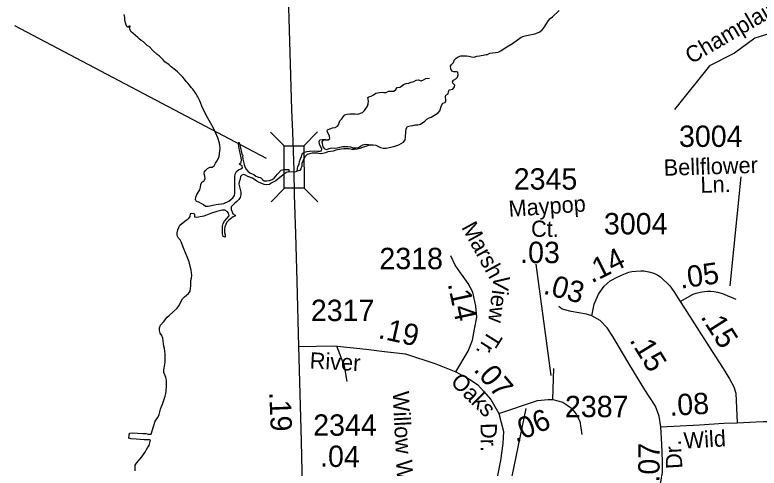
# Model space of a CAD drawing. Extents: x 2290055 to 2389491, y 66597 to 237875.
# Drawn here: x 2325032 to 2329384, y 122469 to 125120 of the extents above; entities that cross this region are included whole.
import ezdxf

# ---------------------------------------------------------------- set-up
doc = ezdxf.new("R2010")
doc.units = 0
for name, color, linetype in [('Exist Hydrographic Creek Single Shore', 7, 'Continuous'), ('Exist Hydrographic Island Shore', 7, 'Continuous'), ('Exist Hydrographic Lake Shore', 7, 'Continuous'), ('Exist Road Non-System Type 51', 7, 'Continuous'), ('Exist Road Non-System Type 51 Label', 7, 'Continuous'), ('Exist Road Primary US Structure Standard Bridge Number Label', 7, 'Continuous'), ('Exist Road Secondary Mileage Hundredths English Label', 7, 'Continuous'), ('Exist Road Secondary Structure Standard Bridge CELL', 7, 'Continuous'), ('Exist Road Secondary Type 51 Attributed', 7, 'Continuous'), ('Exist Road Secondary Type 51 Label', 7, 'Continuous'), ('Exist Road Secondary Type 51 Number Label', 7, 'Continuous')]:
    doc.layers.add(name, color=color, linetype=linetype)

msp = doc.modelspace()

# ---------------------------------------------------------------- linework, layer by layer
at = {"layer": 'Exist Hydrographic Creek Single Shore'}
for points in [[(2327104.3, 124360.3), (2327126.7, 124359.7), (2327142.7, 124357.1), (2327170.7, 124344.1), (2327186.5, 124341.3), (2327202.5, 124339.8), (2327247.5, 124350.2), (2327277, 124360.2), (2327291, 124367.2), (2327304.5, 124376.5), (2327314, 124389.1), (2327316.5, 124404.9), (2327317.2, 124436.6), (2327320.7, 124452.8), (2327327.7, 124466.7), (2327343, 124471.5), (2327358.7, 124473.4), (2327373.7, 124476.2), (2327389.2, 124476.5), (2327404.5, 124481.1), (2327430.2, 124497.8), (2327441.2, 124509.2), (2327454, 124518.4), (2327467.2, 124522.7), (2327507.2, 124547.5), (2327517, 124559.8), (2327527.5, 124589.3), (2327533.7, 124603.1), (2327548.2, 124607.4), (2327552, 124616.7), (2327550.2, 124642.7), (2327552.7, 124650.8), (2327566.5, 124657.5), (2327568, 124669.5), (2327571, 124680.7), (2327593.7, 124686.3), (2327602.2, 124699.7), (2327604.5, 124709.6), (2327593.7, 124720.5), (2327590.7, 124729), (2327596.7, 124739), (2327610, 124746.7), (2327620, 124755.3), (2327625, 124770.1), (2327622.5, 124784.9), (2327614, 124787.1), (2327598.2, 124786.8), (2327587.5, 124790.4), (2327581.5, 124804.5), (2327579.5, 124820), (2327586, 124830.3), (2327596.5, 124841.1), (2327601.7, 124855.6), (2327612.5, 124866.2), (2327625, 124874.7), (2327639.7, 124880.2), (2327672, 124880.9), (2327687, 124879.4), (2327702.2, 124874.8), (2327718, 124873.2), (2327733, 124877.8), (2327748.2, 124881), (2327779.7, 124885.4), (2327788.2, 124887.9), (2327795.2, 124888.3), (2327810.2, 124895.3), (2327825.7, 124898.3), (2327842.5, 124899.6), (2327858, 124902.5), (2327873, 124909.3), (2327900, 124927.6), (2327942, 124951.8), (2327993, 124989.7), (2328008, 124995.6), (2328024.7, 124999.9), (2328072.5, 125010), (2328088.2, 125014.8), (2328102.2, 125021.6), (2328116, 125032.4), (2328126.2, 125045.2), (2328142.7, 125072), (2328152.7, 125086.2), (2328163.2, 125097.9), (2328175, 125109.4), (2328214.5, 125144.9)], [(2326844.5, 124389.7), (2326864.7, 124390), (2326874.5, 124397.3), (2326872.2, 124413.2), (2326864.2, 124425.9), (2326858.2, 124439.7), (2326860, 124448.3), (2326874, 124454), (2326889.2, 124458.8), (2326904, 124461.8), (2326917.7, 124468.3), (2326924.7, 124477.4), (2326932.5, 124500.9), (2326944, 124511.1), (2326952.5, 124524.1), (2326961.2, 124534.8), (2326976, 124540), (2326991.2, 124541.3), (2327021.5, 124541.3), (2327037, 124539), (2327065.2, 124550), (2327076.5, 124559.9), (2327093.2, 124585.2), (2327098.7, 124599.4), (2327099, 124614.7), (2327096.7, 124636.6), (2327101.7, 124641.4), (2327116.2, 124645.4), (2327130, 124652.4), (2327143, 124661.2), (2327173, 124667.1), (2327189, 124665.5), (2327204, 124667), (2327217.5, 124673.5), (2327248.7, 124674.5), (2327260.5, 124684), (2327267.7, 124694.6), (2327283, 124697.9), (2327293, 124702.8), (2327304.7, 124713.7), (2327319.5, 124719.3), (2327335, 124721.3), (2327349.7, 124726.6), (2327365, 124730.4), (2327378, 124738.6), (2327393, 124739.6), (2327407.5, 124735), (2327422.2, 124740.3), (2327436, 124747.5), (2327456.2, 124749.3)]]:
    msp.add_lwpolyline(points, dxfattribs=at)
at = {"layer": 'Exist Hydrographic Island Shore'}
for points in [[(2326087.7, 124039.1), (2326090.7, 124054.3), (2326096.2, 124069.7), (2326114.2, 124096.9), (2326118, 124112.2), (2326119.5, 124128.3), (2326126, 124142.1), (2326137, 124148.4), (2326144, 124160.2), (2326143.5, 124176.1), (2326139, 124191.3), (2326139.7, 124206.2), (2326149, 124210.9), (2326157.5, 124221.4), (2326171, 124228.6), (2326186, 124230.2), (2326198, 124237.7), (2326205.2, 124252), (2326213.5, 124264.6), (2326221, 124278.5), (2326227.2, 124292.5), (2326231.7, 124340.1), (2326230.5, 124355.3), (2326227.5, 124370.2), (2326218.5, 124401), (2326198.5, 124445.9), (2326184.5, 124475.1), (2326160.5, 124515.3), (2326145.5, 124544.4), (2326125.2, 124586.4), (2326119, 124601.7), (2326114.2, 124617), (2326101.5, 124640.7), (2326097.7, 124645.6), (2326090.7, 124659.3), (2326081.5, 124671.8), (2326073.2, 124684.7), (2326063, 124695.9), (2326053.7, 124708.4), (2326043.5, 124719.8), (2326032.5, 124730), (2326024.5, 124743.8), (2326014, 124755.4), (2325982.5, 124787), (2325970.7, 124797.4), (2325945.7, 124816.5), (2325934.5, 124828.2), (2325908.2, 124844.7), (2325898.5, 124857.2), (2325876.2, 124879.9), (2325863.2, 124889.1), (2325840.5, 124910.5), (2325819, 124933.6), (2325806, 124941.4), (2325783, 124962.5), (2325770, 124970.8), (2325758, 124980.1), (2325751, 124988.5), (2325710.7, 125023.2), (2325704, 125037.5), (2325703, 125046.5), (2325708.2, 125051.8), (2325701.5, 125054.8), (2325691.5, 125047.5), (2325682.7, 125059.6), (2325678.7, 125074.1), (2325675.5, 125090.2), (2325674.2, 125105.2), (2325670.7, 125123.2)], [(2326087.7, 124039.1), (2326091.7, 124031.4), (2326106, 124025.7), (2326120, 124018.8), (2326134, 124010.9), (2326146.5, 124001.9), (2326162.7, 124000.5), (2326208, 124011.1), (2326222.7, 124013.5), (2326239.2, 124014.1), (2326254.7, 124017.2), (2326282.7, 124030.9), (2326295.5, 124040.3), (2326307, 124050.7), (2326316, 124062.8), (2326319, 124078.7), (2326318, 124142.1), (2326319, 124173.7), (2326320.7, 124189.2), (2326328.2, 124203.2), (2326339.7, 124213.6), (2326354, 124218.9), (2326363.2, 124225.3), (2326360.2, 124237.5), (2326347.2, 124245), (2326343.2, 124249.7), (2326354.7, 124257.4), (2326356.7, 124273.4), (2326351.2, 124303.7), (2326347, 124319.7), (2326341, 124350.3), (2326339.2, 124365.5), (2326341.5, 124374.7), (2326345.7, 124367.1), (2326350, 124351.3), (2326359.7, 124305), (2326364.7, 124298.6), (2326363.2, 124291.3), (2326365.2, 124275.7), (2326369.2, 124260.8), (2326372, 124245.2), (2326376, 124230.6), (2326383.7, 124217.1), (2326395, 124206.2), (2326406.5, 124196.6), (2326419.2, 124189.9), (2326429.2, 124186.6), (2326441.2, 124177.3), (2326456, 124171.4), (2326469, 124168.9), (2326479.5, 124157.8), (2326490.5, 124149.6), (2326506, 124149.6), (2326521.5, 124151.7), (2326536, 124156.5), (2326548.7, 124164.6), (2326557.5, 124176.9), (2326567.7, 124188.7), (2326589.2, 124211), (2326603.7, 124215.3), (2326634.2, 124215.7), (2326633.2, 124203), (2326618.7, 124198.6), (2326606, 124188.9), (2326582, 124168.3), (2326558, 124149), (2326530, 124136.5), (2326520.2, 124127.4), (2326505.2, 124126.8), (2326489.7, 124127.4), (2326475.5, 124134.6)], [(2326683.5, 124205.6), (2326684.7, 124220.9), (2326686.7, 124233.4), (2326694.2, 124247.2), (2326697, 124262.5), (2326701.2, 124277.8), (2326707.2, 124292.1), (2326712.2, 124306.9), (2326723.2, 124316.2), (2326738.2, 124320.7), (2326754, 124323.9), (2326786.7, 124324.5), (2326801.7, 124323.2), (2326817.2, 124323), (2326825.7, 124325.1), (2326827.2, 124337), (2326819.5, 124350.3), (2326813, 124364.7), (2326811, 124379.7), (2326815.2, 124389.1), (2326829.7, 124391.8), (2326845, 124392), (2326847.7, 124391), (2326844.5, 124389.7)], [(2327104.3, 124360.3), (2327108.7, 124359.1), (2327094.2, 124353.4), (2327064.5, 124344.2), (2327049.5, 124338.1), (2327033.2, 124334.1), (2327018, 124333), (2327002.5, 124333.4), (2326987, 124337.5), (2326955.7, 124337.5), (2326939.2, 124335.6), (2326908, 124328.6), (2326893.5, 124322.1), (2326862.5, 124319.5), (2326847.7, 124313.3), (2326832.5, 124308.5), (2326816.2, 124308.3), (2326801, 124310.9), (2326785.5, 124311.5), (2326770.2, 124310.7), (2326741, 124302.9), (2326729, 124292.5), (2326720.7, 124279), (2326709, 124250.4), (2326709, 124235.4), (2326704, 124220.4), (2326698, 124210), (2326683.5, 124205.6)], [(2326844.5, 124389.7), (2326833.7, 124385.5), (2326826.7, 124378.4), (2326833.5, 124348.4), (2326842.2, 124336.3), (2326855.7, 124332.5), (2326870, 124337.9), (2326885.2, 124342.5), (2326900.7, 124340.2), (2326916, 124342), (2326947, 124349.7), (2326963.5, 124350.8), (2326979.2, 124351.1), (2326994.7, 124348.1), (2327010, 124343.4), (2327026, 124341.8), (2327040.7, 124345.3), (2327053.7, 124353.1), (2327067.5, 124360), (2327082.2, 124363.2), (2327097.5, 124362.1), (2327104.3, 124360.3)], [(2326475.5, 124134.6), (2326461.2, 124139.9), (2326447.5, 124147.3), (2326422, 124164.1), (2326393.7, 124175.3), (2326380.2, 124181.9), (2326368.5, 124185.9), (2326358.5, 124183.4), (2326352, 124174.8), (2326349.5, 124158.9), (2326343.5, 124144.1), (2326340.7, 124129.3), (2326353.5, 124083), (2326353.7, 124067.8), (2326349.7, 124052.8), (2326340.7, 124040.4), (2326330.5, 124028.6), (2326318.5, 124018.8), (2326296.7, 123997.4), (2326297, 123982.2), (2326301.5, 123967.8), (2326306.5, 123956.1), (2326319.5, 123948), (2326322.7, 123944.4), (2326307.7, 123939.2), (2326282.7, 123919), (2326271.5, 123908.2), (2326259.5, 123879.5), (2326257.2, 123863.9), (2326257.2, 123848.2), (2326261.2, 123833.1), (2326261.2, 123820), (2326249.7, 123823.9), (2326246.5, 123838.7), (2326245, 123854.3), (2326245.2, 123884.9), (2326250, 123900.2), (2326257, 123914.3), (2326285.5, 123945.4), (2326281.2, 123960.4), (2326273.5, 123970.4), (2326259.7, 123977.1), (2326243.7, 123977), (2326213.2, 123970.4), (2326181.7, 123960.7), (2326151.7, 123948.5), (2326137.2, 123943.5), (2326106.5, 123936.5), (2326091, 123935.6), (2326084, 123937.7), (2326084.7, 123953.1), (2326079.7, 123956.9), (2326064.2, 123957.5), (2326057, 123955.8), (2326054.2, 123940.5), (2326046, 123927.2)], [(2325792.5, 122561.3), (2325807.5, 122587.9), (2325816.7, 122601.6), (2325825.5, 122632.1), (2325819.5, 122633.9), (2325788, 122634.4), (2325741.7, 122637.7), (2325710, 122641), (2325698.7, 122644.3), (2325699.2, 122659.4), (2325702, 122674.4), (2325717, 122674.7), (2325748.5, 122672.7), (2325780.5, 122672.4), (2325796.7, 122671.4), (2325812, 122668.6), (2325828, 122668.6), (2325841.7, 122712.2), (2325853, 122743.1), (2325861, 122756.5), (2325870.5, 122769.3), (2325876.2, 122783.5), (2325882.7, 122814.5), (2325888.5, 122830.4), (2325895.5, 122844), (2325911, 122889.1), (2325914, 122904.8), (2325915.7, 122920.2), (2325918.7, 122951), (2325919, 122967.2), (2325918, 122983.6), (2325914.5, 122999.1), (2325909.5, 123014.7), (2325903.5, 123029.2), (2325902, 123044.8), (2325908.5, 123075.3), (2325910.7, 123090.5), (2325911.2, 123105.5), (2325909.7, 123137.1), (2325907, 123168.6), (2325903.7, 123183.3), (2325897.2, 123230.2), (2325890.5, 123244.8), (2325882, 123259.3), (2325878, 123274.3), (2325877.7, 123289.6), (2325882.5, 123304.7), (2325902.7, 123327.3), (2325922.5, 123351.4), (2325933.5, 123362.6), (2325958.2, 123382.9), (2325980.2, 123405.1), (2325990.5, 123417.5), (2326012.2, 123459.7), (2326023.5, 123471.1), (2326036, 123480.3), (2326048, 123490.8), (2326056.7, 123504.4), (2326059.5, 123519.4), (2326060.5, 123534.4), (2326060.2, 123565.8), (2326064.2, 123581), (2326066.5, 123596.1), (2326062, 123627.9), (2326051.2, 123675.7), (2326040, 123705.1), (2326033, 123719.3), (2326015.7, 123761.3), (2326005.5, 123789.7), (2325998, 123803.5), (2325988.2, 123815), (2325981.5, 123829.7), (2325981.5, 123845.9), (2325985, 123861.9), (2325995.5, 123890.1), (2326032.7, 123919.6), (2326046, 123927.2)], [(2325736, 122453.8), (2325736, 122485.5), (2325742.7, 122498.4), (2325773.7, 122535.4), (2325792.5, 122561.3)]]:
    msp.add_lwpolyline(points, dxfattribs=at)
at = {"layer": 'Exist Hydrographic Lake Shore'}
msp.add_lwpolyline([(2326633.2, 124203), (2326677.7, 124203.5), (2326683.5, 124205.6)], dxfattribs=at)
at = {"layer": 'Exist Road Non-System Type 51'}
for points in [[(2330423.7, 125906.2), (2330347.5, 125827), (2330222.9, 125724.4), (2330164.3, 125570.4), (2330032.4, 125475.1), (2329819.9, 125313.8), (2329614.8, 125130.5), (2329548.8, 125042.5), (2329358.3, 124983.9), (2329241.1, 124895.9), (2329094.6, 124822.6), (2328889.4, 124565.9)], [(2326912.4, 123183.5), (2326958, 123066.5), (2326973.2, 122975.4)], [(2328178, 122871.3), (2328236.4, 122854.6), (2328287.3, 122820.8), (2328314.9, 122785.7), (2328334.9, 122743), (2328347.5, 122665.2)]]:
    msp.add_lwpolyline(points, dxfattribs=at)
at = {"layer": 'Exist Road Primary US Structure Standard Bridge Number Label'}
msp.add_line((2326504, 124279.9), (2325031.7, 125056.3), dxfattribs=at)
at = {"layer": 'Exist Road Secondary Structure Standard Bridge CELL'}
for p, q in [((2326526, 124434.3), (2326606.4, 124354.6)), ((2326801.8, 124435.4), (2326722.1, 124355)), ((2326609.4, 124106.7), (2326529.7, 124026.3)), ((2326722.6, 124107.2), (2326803, 124027.5))]:
    msp.add_line(p, q, dxfattribs=at)
msp.add_lwpolyline([(2326722.1, 124355), (2326723.2, 124107.2), (2326607.4, 124106.7), (2326606.4, 124354.6)], close=True, dxfattribs=at)
at = {"layer": 'Exist Road Secondary Type 51 Attributed'}
for points in [[(2326665.5, 124210.5), (2326657, 124434.5), (2326652, 124565), (2326640.4, 124965.9), (2326619.4, 125624.1), (2326594.3, 126025.7), (2326569.2, 126889), (2326550.1, 127813.9), (2326530, 128217), (2326485.2, 129294.4), (2326469.5, 129690.9), (2326442.1, 130051.5), (2326440.2, 130102.2), (2326433.7, 130228.4)], [(2326692.1, 123179.7), (2326683.1, 123563), (2326674.7, 123839.1), (2326668, 124066.6), (2326665.5, 124210.5)], [(2327611.3, 123031.6), (2327681.8, 123153.3), (2327707.9, 123217.3), (2327720.4, 123282.6), (2327733, 123352.8), (2327728, 123415.6), (2327710.4, 123498.4), (2327682.8, 123548.6), (2327633.9, 123616.4), (2327606.3, 123656.5), (2327581.2, 123711.7)], [(2328406.9, 123359.2), (2328419.4, 123428.4), (2328444.6, 123487.1), (2328478.1, 123533.2), (2328513.7, 123564.6), (2328557.7, 123587.7), (2328593, 123604.5), (2328622.3, 123615), (2328639.6, 123619.2), (2328662.5, 123621.4), (2328691.8, 123622.6), (2328709.9, 123622.2), (2328739.8, 123616.3), (2328768.4, 123609.1), (2328792.5, 123598.2), (2328807.9, 123588.4), (2328862, 123535.4), (2328885.3, 123501.5), (2328922.1, 123443.7)], [(2328922.1, 123443.7), (2328966.7, 123469.1), (2328998.2, 123486.9), (2329015.2, 123493.1), (2329039.7, 123499.1), (2329064.2, 123502.3), (2329082.9, 123503.5), (2329102.6, 123503.5), (2329121.5, 123501.8), (2329140.3, 123498.9), (2329169.3, 123491.4), (2329248.8, 123457.3)], [(2328922.1, 123443.7), (2328947.2, 123404.3), (2329091.8, 123178.2), (2329174.9, 123051.6), (2329210.9, 122992), (2329236.5, 122944.2), (2329248.1, 122907), (2329256.8, 122734.1)], [(2328406.9, 123359.2), (2328375.4, 123370.4), (2328284.5, 123384.8), (2328233, 123398.6), (2328213.6, 123413.7)], [(2328809.3, 122710), (2328800.7, 122772.3), (2328777.7, 122831), (2328716.9, 122927.4), (2328622.7, 123080.4), (2328528.4, 123239.7), (2328495.1, 123290.1), (2328455.1, 123332), (2328406.9, 123359.2)], [(2326692.1, 123179.7), (2326898.7, 123183.6), (2327087.1, 123164.6), (2327192.5, 123152.1), (2327315.4, 123137), (2327493.4, 123079.3), (2327611.3, 123031.6)], [(2326717.2, 122175.8), (2326707.1, 122627.5), (2326692.1, 123179.7)], [(2328178, 122871.3), (2328184.4, 123051.7)], [(2327611.3, 123031.6), (2327696.6, 122986.4), (2327739.2, 122956.3), (2327771.9, 122918.7), (2327814.5, 122871), (2327862.1, 122788.2)], [(2329256.8, 122734.1), (2329367.1, 122739), (2329409, 122740.9), (2329444.5, 122742.4), (2329470, 122743.6), (2329492.5, 122745.9), (2329529.1, 122749.3), (2329572, 122759.2), (2329602.5, 122772.9), (2329668.8, 122796.5), (2329754.7, 122836.5), (2329781.4, 122848.3), (2329799.3, 122857.1), (2329821.8, 122866.6), (2329843.9, 122869.6), (2329868, 122874.2), (2329924, 122876.5), (2330067.2, 122872.7), (2330089.1, 122873.2)], [(2327862.1, 122788.2), (2328088.7, 122864.2), (2328151.2, 122871.3), (2328178, 122871.3)], [(2327862.1, 122788.2), (2327889.7, 122682.8), (2327884.7, 122612.5), (2327872.2, 122514.6), (2327852.1, 122416.7), (2327826.8, 122305), (2327769.3, 122132.2)], [(2328781.3, 122330.7), (2328809, 122389.1), (2328819, 122444.3), (2328819.6, 122510.2), (2328815.4, 122608.8), (2328809.3, 122710)], [(2328809.3, 122710), (2329034.8, 122723.1), (2329178.1, 122731.7), (2329256.8, 122734.1)]]:
    msp.add_lwpolyline(points, dxfattribs=at)
at = {"layer": 'Exist Road Secondary Type 51 Number Label'}
for p, q in [((2329214.1, 123535.8), (2329279, 124173.3)), ((2328168.6, 123010.4), (2328079.7, 123662.5)), ((2328020.4, 122817.7), (2327798.1, 121745.6))]:
    msp.add_line(p, q, dxfattribs=at)

# ---------------------------------------------------------------- texts
at = {"layer": 'Exist Road Non-System Type 51 Label'}
msp.add_text('Champlain', height=95, rotation=30.3785, dxfattribs=at).set_placement((2328987.3, 124830.4))
at = {"layer": 'Exist Road Secondary Mileage Hundredths English Label'}
for s, rotation, p in [('.03', 359.6701, (2327986.3, 123669.1)), ('.14', 26.5753, (2328404.6, 123549)), ('.05', 8.1403, (2328926.1, 123518.4)), ('.03', 344.9721, (2328116.9, 123490.8)), ('.14', 282.0861, (2327562.5, 123547.1)), ('.15', 302.3299, (2329039.1, 123354.2)), ('.19', 347.4737, (2327151.8, 123230.6)), ('.15', 301.6352, (2328623.4, 123217.8)), ('.07', 310.1601, (2327710.2, 123043.5)), ('.19', 272.1995, (2326519.5, 122913.1)), ('.08', 3.3263, (2328862.9, 122773.9)), ('.06', 22.4023, (2327960.5, 122618)), ('.04', 359.1831, (2326815.8, 122477.3)), ('.07', 89.4944, (2328801.5, 122384.2))]:
    msp.add_text(s, height=125, rotation=rotation, dxfattribs=at).set_placement(p)
at = {"layer": 'Exist Road Secondary Type 51 Label'}
for s, rotation, p in [('Bellflower', 1.7928, (2328827.7, 124178.8)), ('Ln.', 1.7928, (2329042.7, 124078.8)), ('Maypop', 4.1075, (2327922.3, 123938.1)), ('Marsh', 298.7528, (2327641.1, 123877.9)), ('Ct.', 359.7609, (2328050.4, 123822.1)), ('View', 262.7003, (2327834.1, 123599.4)), ('Tr.', 237.9745, (2327806.5, 123282.3)), ('River', 356.8177, (2326754, 123052.6)), ('Oaks', 315.7051, (2327574.6, 122967.6)), ('Willow Way', 272.8985, (2327240.8, 122916.9)), ('Dr.', 270.3547, (2327755.3, 122732.6)), ('Wild', 3.3263, (2328945.8, 122582.6)), ('Dr.', 93.3932, (2328936, 122467.5))]:
    msp.add_text(s, height=95, rotation=rotation, dxfattribs=at).set_placement(p)
at = {"layer": 'Exist Road Secondary Type 51 Number Label'}
for s, p in [('3004', (2328915.7, 124347.8)), ('2345', (2327949.2, 124098)), ('3004', (2328476.7, 123836.3)), ('2318', (2327163.5, 123632.8)), ('2317', (2326762.6, 123329.3)), ('2387', (2328248.8, 122767)), ('2344', (2326776.2, 122658.5))]:
    msp.add_text(s, height=125, dxfattribs=at).set_placement(p)

doc.saveas('drawing.dxf')
